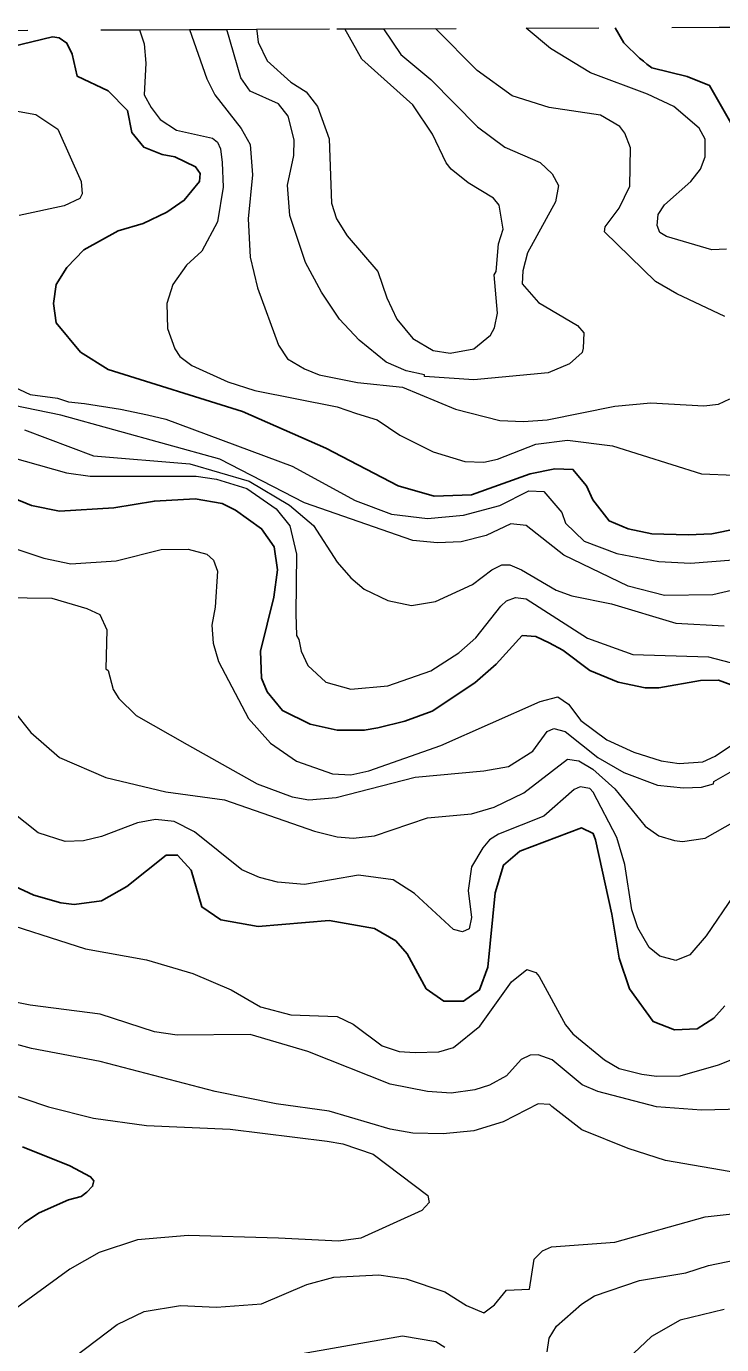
# Model space of a CAD drawing. Extents: x 423 to 448.8, y 7456.3 to 7484.
# Drawn here: x 429.902 to 430.855, y 7482.159 to 7483.966 of the extents above; entities that cross this region are included whole.
import ezdxf

# ---------------------------------------------------------------- set-up
doc = ezdxf.new("R2010")
doc.units = 0
doc.header["$LTSCALE"] = 0.032
doc.linetypes.add('SHORT_DASHED', pattern=[2.7, 1.5, -1.2])
for name, color, linetype, lineweight in [('1', 7, 'Continuous', 25), ('2', 7, 'Continuous', 13), ('22', 7, 'SHORT_DASHED', 13)]:
    doc.layers.add(name, color=color, linetype=linetype, lineweight=lineweight)

msp = doc.modelspace()

# ---------------------------------------------------------------- linework, layer by layer
at = {"layer": '1'}
for points in [[(431.0017, 7483.9654), (430.9929, 7483.9371), (430.9806, 7483.9201), (430.9504, 7483.8861), (430.9149, 7483.8374), (430.8978, 7483.8196), (430.8901, 7483.8172), (430.878, 7483.8221), (430.8692, 7483.8304), (430.8383, 7483.8846), (430.8074, 7483.8969), (430.7593, 7483.9089), (430.7525, 7483.9142), (430.7476, 7483.9183), (430.7424, 7483.9224), (430.7207, 7483.9433), (430.709, 7483.964)], [(429.839, 7483.9278), (429.9373, 7483.9513), (429.9465, 7483.9503), (429.9573, 7483.9429), (429.9643, 7483.9278), (429.9712, 7483.8977), (430.0138, 7483.8776), (430.0401, 7483.8505), (430.0462, 7483.8204), (430.0625, 7483.8002), (430.088, 7483.7902), (430.1051, 7483.7871), (430.1336, 7483.7731), (430.14, 7483.7641), (430.1391, 7483.753), (430.1182, 7483.7275), (430.0942, 7483.7113), (430.0617, 7483.6958), (430.0277, 7483.6857), (429.9805, 7483.6595), (429.9573, 7483.6355), (429.9426, 7483.6123), (429.9387, 7483.586), (429.9426, 7483.5597), (429.9759, 7483.5194), (430.0137, 7483.4955), (430.1979, 7483.4382), (430.3123, 7483.388), (430.4113, 7483.3361), (430.4608, 7483.3222), (430.5119, 7483.3238), (430.5923, 7483.3524), (430.6264, 7483.3593), (430.6511, 7483.3586), (430.6697, 7483.3362), (430.6782, 7483.3168), (430.7006, 7483.2882), (430.7269, 7483.2774), (430.7594, 7483.2704), (430.8089, 7483.2689), (430.8414, 7483.2704), (430.8754, 7483.2774)], [(429.883, 7483.3199), (429.9086, 7483.3091), (429.9473, 7483.3014), (430.0215, 7483.306), (430.0772, 7483.3153), (430.1329, 7483.3184), (430.17, 7483.3122), (430.1886, 7483.3029), (430.2241, 7483.2774), (430.2412, 7483.2526), (430.2458, 7483.2209), (430.2411, 7483.1838), (430.2226, 7483.1096), (430.2242, 7483.0724), (430.2319, 7483.0539), (430.2528, 7483.0283), (430.2907, 7483.0098), (430.3278, 7483.0013), (430.3649, 7483.0013), (430.3835, 7483.0044), (430.4206, 7483.0136), (430.4578, 7483.0276), (430.5165, 7483.0662), (430.5459, 7483.0918), (430.5815, 7483.1312), (430.6001, 7483.1297), (430.6186, 7483.1211), (430.6372, 7483.1111), (430.6743, 7483.0832), (430.713, 7483.067), (430.7501, 7483.0593), (430.7687, 7483.0593), (430.8259, 7483.0693), (430.8506, 7483.0701), (430.8816, 7483.0585)], [(430.317, 7482.7406), (430.3789, 7482.7298), (430.4082, 7482.7128), (430.4237, 7482.695), (430.45, 7482.647), (430.474, 7482.63), (430.5011, 7482.63), (430.5227, 7482.6455), (430.5343, 7482.6764), (430.5444, 7482.7785), (430.556, 7482.8164), (430.5784, 7482.8357), (430.6627, 7482.8674), (430.6789, 7482.8597), (430.682, 7482.8512), (430.7045, 7482.7491), (430.7145, 7482.6888), (430.7285, 7482.647), (430.761, 7482.6021), (430.7903, 7482.5905), (430.8213, 7482.5921), (430.8444, 7482.6068), (430.8591, 7482.6238)], [(429.8854, 7482.7878), (429.9117, 7482.7754), (429.9488, 7482.7646), (429.9674, 7482.7623), (430.0045, 7482.7677), (430.0393, 7482.787), (430.0934, 7482.8303), (430.1089, 7482.8303), (430.1275, 7482.8095), (430.1422, 7482.7592), (430.1685, 7482.7414), (430.2195, 7482.7321), (430.317, 7482.7406)], [(429.8962, 7482.4304), (429.9612, 7482.4042), (429.9898, 7482.3894), (429.9943, 7482.384), (429.9924, 7482.3765), (429.9844, 7482.3685), (429.9767, 7482.3624), (429.9596, 7482.3577), (429.9194, 7482.3399), (429.8993, 7482.3268), (429.8637, 7482.2943), (429.8034, 7482.2487), (429.6827, 7482.1806), (429.6224, 7482.1512)]]:
    msp.add_lwpolyline(points, dxfattribs=at)
at = {"layer": '2'}
for points in [[(430.057, 7483.9611), (430.0633, 7483.9418), (430.0656, 7483.9155), (430.0633, 7483.8722), (430.0726, 7483.8544), (430.0849, 7483.8382), (430.1074, 7483.8234), (430.1569, 7483.8126), (430.1638, 7483.8072), (430.1677, 7483.7979), (430.17, 7483.7794), (430.1716, 7483.7453), (430.1638, 7483.6981), (430.1422, 7483.6579), (430.1213, 7483.6386), (430.1027, 7483.6123), (430.0942, 7483.586), (430.095, 7483.552), (430.105, 7483.5241), (430.112, 7483.5133), (430.1283, 7483.5009), (430.1778, 7483.4785), (430.2149, 7483.4669), (430.3278, 7483.4444), (430.3541, 7483.4352), (430.3827, 7483.4267), (430.4136, 7483.4058), (430.4593, 7483.3826), (430.5026, 7483.3694), (430.5289, 7483.3686), (430.5475, 7483.3725), (430.6001, 7483.3934), (430.6434, 7483.3988), (430.7053, 7483.3911), (430.8274, 7483.3524), (430.8723, 7483.3509)], [(430.1254, 7483.9614), (430.1491, 7483.8938), (430.1599, 7483.8722), (430.1963, 7483.8258), (430.2087, 7483.8041), (430.2118, 7483.7624), (430.2056, 7483.702), (430.2086, 7483.6494), (430.2187, 7483.6077), (430.2474, 7483.5288), (430.2597, 7483.5102), (430.283, 7483.4963), (430.3031, 7483.4885), (430.3557, 7483.4777), (430.4175, 7483.4715), (430.4902, 7483.4413), (430.5506, 7483.4259), (430.5831, 7483.4243), (430.6155, 7483.4267), (430.7084, 7483.4452), (430.7579, 7483.4499), (430.8306, 7483.446), (430.8507, 7483.4483), (430.8661, 7483.4553)], [(430.3911, 7483.9626), (430.4152, 7483.9271), (430.4562, 7483.8931), (430.5204, 7483.8281), (430.5575, 7483.8002), (430.6063, 7483.7793), (430.6225, 7483.7639), (430.631, 7483.7476), (430.6271, 7483.7252), (430.5885, 7483.6556), (430.5823, 7483.6309), (430.5815, 7483.6131), (430.6039, 7483.5875), (430.6573, 7483.5558), (430.6658, 7483.5458), (430.665, 7483.5249), (430.6635, 7483.5187), (430.6465, 7483.5032), (430.6171, 7483.4908), (430.515, 7483.4816), (430.4477, 7483.4862), (430.4477, 7483.4885), (430.4222, 7483.4939), (430.3951, 7483.5056), (430.358, 7483.5357), (430.3309, 7483.5644), (430.3061, 7483.6015), (430.2845, 7483.6424), (430.2628, 7483.7067), (430.2597, 7483.7484), (430.2682, 7483.7887), (430.269, 7483.8103), (430.2605, 7483.8428), (430.2474, 7483.8598), (430.2087, 7483.8768), (430.1955, 7483.8954), (430.1767, 7483.9616)], [(430.2172, 7483.9618), (430.2175, 7483.9598), (430.2195, 7483.9441), (430.2319, 7483.9186), (430.2644, 7483.8892), (430.2852, 7483.876), (430.3007, 7483.8559), (430.317, 7483.8119), (430.3201, 7483.7237), (430.327, 7483.702), (430.3417, 7483.6788), (430.3835, 7483.6301), (430.3959, 7483.5937), (430.4098, 7483.5644), (430.4315, 7483.5381), (430.4593, 7483.5218), (430.4825, 7483.5179), (430.515, 7483.5241), (430.5382, 7483.5427), (430.5436, 7483.5527), (430.5475, 7483.5728), (430.5428, 7483.6254), (430.5459, 7483.6301), (430.549, 7483.668), (430.5552, 7483.6881), (430.5498, 7483.7206), (430.542, 7483.7306), (430.5073, 7483.7515), (430.484, 7483.7701), (430.4771, 7483.7786), (430.4585, 7483.818), (430.4315, 7483.8583), (430.3618, 7483.9209), (430.3384, 7483.9624)], [(430.8592, 7483.5682), (430.7934, 7483.5991), (430.764, 7483.6162), (430.6944, 7483.6842), (430.6952, 7483.6912), (430.7145, 7483.7167), (430.7292, 7483.7469), (430.73, 7483.7995), (430.7222, 7483.8196), (430.7153, 7483.8288), (430.689, 7483.8443), (430.6186, 7483.8544), (430.5676, 7483.8706), (430.5196, 7483.9054), (430.4626, 7483.9629)], [(430.8615, 7483.6603), (430.8414, 7483.6595), (430.7795, 7483.678), (430.7702, 7483.6834), (430.7663, 7483.6927), (430.7679, 7483.7082), (430.7764, 7483.7213), (430.8127, 7483.7531), (430.8259, 7483.77), (430.8321, 7483.7871), (430.8321, 7483.8111), (430.8243, 7483.8265), (430.7895, 7483.8559), (430.7532, 7483.8729), (430.6751, 7483.9023), (430.6202, 7483.9356), (430.5867, 7483.9635)], [(429.8405, 7483.8582), (429.9148, 7483.8451), (429.9449, 7483.825), (429.9767, 7483.7531), (429.9782, 7483.7361), (429.9751, 7483.7299), (429.9535, 7483.7198), (429.8916, 7483.7067)], [(429.8699, 7483.4785), (429.9071, 7483.4615), (429.9442, 7483.4561), (429.9595, 7483.4515), (429.9813, 7483.4491), (430.0308, 7483.4413), (430.0679, 7483.4336), (430.0927, 7483.4274), (430.2659, 7483.3632), (430.3526, 7483.316), (430.4021, 7483.2975), (430.4516, 7483.2913), (430.5011, 7483.2959), (430.5506, 7483.3091), (430.5907, 7483.3292), (430.6109, 7483.3284), (430.6356, 7483.2998), (430.641, 7483.2851), (430.6665, 7483.2604), (430.7114, 7483.2433), (430.7687, 7483.2325), (430.812, 7483.2302), (430.8708, 7483.2349)], [(430.9095, 7483.2023), (430.8429, 7483.1869), (430.7764, 7483.1861), (430.7269, 7483.1985), (430.6387, 7483.241), (430.5869, 7483.282), (430.566, 7483.2843), (430.532, 7483.2681), (430.498, 7483.2596), (430.4655, 7483.2581), (430.4315, 7483.2612), (430.283, 7483.3129), (430.1669, 7483.3725), (429.9488, 7483.4328), (429.8173, 7483.4599)], [(429.8993, 7483.4127), (429.9937, 7483.3771), (430.1259, 7483.3663), (430.207, 7483.3428), (430.2625, 7483.3098), (430.2955, 7483.282), (430.3278, 7483.2318), (430.3464, 7483.2101), (430.3649, 7483.1946), (430.3974, 7483.1791), (430.4299, 7483.1722), (430.4624, 7483.1776), (430.5134, 7483.2008), (430.5397, 7483.2209), (430.5537, 7483.2279), (430.5645, 7483.2279), (430.5807, 7483.2209), (430.6279, 7483.1931), (430.6496, 7483.1853), (430.7037, 7483.1745), (430.7919, 7483.1482), (430.8584, 7483.1444)], [(429.822, 7483.3918), (429.9566, 7483.354), (429.989, 7483.3493), (430.1344, 7483.3493), (430.1623, 7483.3454), (430.2041, 7483.3323), (430.2442, 7483.3045), (430.2628, 7483.2812), (430.2721, 7483.2426), (430.2713, 7483.1606), (430.2721, 7483.1312), (430.2752, 7483.1258), (430.2783, 7483.1096), (430.2876, 7483.0902), (430.3123, 7483.067), (430.3464, 7483.0577), (430.3974, 7483.0623), (430.4562, 7483.0825), (430.4948, 7483.1072), (430.5181, 7483.1281), (430.5521, 7483.1714), (430.5598, 7483.1784), (430.5722, 7483.183), (430.5869, 7483.1815), (430.6712, 7483.1273), (430.7331, 7483.1049), (430.8367, 7483.1018), (430.8878, 7483.0886)], [(429.8885, 7483.2495), (429.9256, 7483.2371), (429.9627, 7483.2294), (430.0246, 7483.2333), (430.0865, 7483.2488), (430.1236, 7483.2495), (430.1491, 7483.2425), (430.1584, 7483.2341), (430.1638, 7483.2194), (430.1607, 7483.1699), (430.1561, 7483.1451), (430.1576, 7483.1204), (430.1653, 7483.0956), (430.2063, 7483.0175), (430.2365, 7482.9835), (430.2721, 7482.9587), (430.3216, 7482.9417), (430.3464, 7482.9401), (430.3711, 7482.9456), (430.4701, 7482.9804), (430.6063, 7483.0407), (430.6302, 7483.0469), (430.6449, 7483.0369), (430.6619, 7483.0144), (430.6975, 7482.9881), (430.7347, 7482.9711), (430.7718, 7482.9595), (430.7965, 7482.9556), (430.829, 7482.9579), (430.846, 7482.9657), (430.8847, 7482.992)], [(429.7678, 7483.1846), (429.9364, 7483.1823), (429.9844, 7483.1683), (430.0022, 7483.1598), (430.0122, 7483.139), (430.0107, 7483.0856), (430.0138, 7483.0833), (430.0207, 7483.057), (430.0285, 7483.0446), (430.0524, 7483.0213), (430.1221, 7482.9819), (430.218, 7482.9278), (430.2659, 7482.91), (430.2891, 7482.9061), (430.3263, 7482.9092), (430.4346, 7482.937), (430.5289, 7482.9455), (430.5629, 7482.9517), (430.5962, 7482.9726), (430.6155, 7482.9997), (430.6248, 7483.0036), (430.6403, 7482.9997), (430.6851, 7482.9641), (430.7207, 7482.9432), (430.7671, 7482.9262), (430.8027, 7482.9223), (430.8275, 7482.9231), (430.8437, 7482.9278), (430.8444, 7482.9309), (430.87, 7482.9456)], [(429.8846, 7483.0276), (429.9078, 7482.9981), (429.9472, 7482.9641), (430.0107, 7482.9363), (430.0927, 7482.9169), (430.1731, 7482.9061), (430.2969, 7482.8628), (430.3278, 7482.8551), (430.3495, 7482.8535), (430.3789, 7482.8566), (430.4516, 7482.8814), (430.5119, 7482.8868), (430.5428, 7482.896), (430.5838, 7482.9154), (430.6434, 7482.9618), (430.6589, 7482.9595), (430.6782, 7482.9479), (430.7083, 7482.9208), (430.7501, 7482.8697), (430.7687, 7482.8566), (430.7903, 7482.8504), (430.8012, 7482.8489), (430.8321, 7482.8535), (430.887, 7482.8845)], [(430.8715, 7482.7754), (430.8336, 7482.7197), (430.8112, 7482.6934), (430.7919, 7482.6857), (430.7702, 7482.6919), (430.7555, 7482.7035), (430.74, 7482.7306), (430.7316, 7482.7553), (430.7223, 7482.8172), (430.7114, 7482.8543), (430.6789, 7482.9162), (430.6743, 7482.9216), (430.6611, 7482.9239), (430.6527, 7482.92), (430.6109, 7482.8837), (430.549, 7482.859), (430.5366, 7482.8512), (430.5274, 7482.8403), (430.5119, 7482.8141), (430.5072, 7482.7816), (430.5119, 7482.7445), (430.5088, 7482.729)], [(430.5088, 7482.729), (430.4995, 7482.7251), (430.4871, 7482.7282), (430.4337, 7482.7777), (430.4044, 7482.7963), (430.3572, 7482.8025), (430.283, 7482.7901), (430.2458, 7482.7932), (430.2211, 7482.7994), (430.1971, 7482.8102), (430.1321, 7482.862), (430.1043, 7482.876), (430.0788, 7482.8791), (430.054, 7482.8744), (430.0045, 7482.8558), (429.9798, 7482.8497), (429.955, 7482.8489), (429.9179, 7482.8605), (429.8823, 7482.8891)], [(429.8483, 7482.7445), (429.9828, 7482.7019), (430.0664, 7482.6865), (430.1298, 7482.6679), (430.1824, 7482.6455), (430.2226, 7482.6222), (430.2644, 7482.6114), (430.3278, 7482.6091), (430.3495, 7482.5983), (430.3896, 7482.5689), (430.4129, 7482.5611), (430.4346, 7482.5596), (430.467, 7482.5604), (430.4871, 7482.5665), (430.5235, 7482.5959), (430.5668, 7482.6563), (430.5877, 7482.6733), (430.6, 7482.6694), (430.6047, 7482.664), (430.641, 7482.5975), (430.6511, 7482.5852), (430.6944, 7482.5495), (430.7145, 7482.5379), (430.7455, 7482.5302), (430.7656, 7482.5271), (430.7981, 7482.5279), (430.8507, 7482.5426), (430.8816, 7482.555)], [(429.9071, 7482.6246), (429.8452, 7482.6369)], [(430.9002, 7482.4823), (430.8275, 7482.4807), (430.7656, 7482.4853), (430.6852, 7482.5063), (430.6635, 7482.5155), (430.6225, 7482.5496), (430.6032, 7482.5565), (430.5923, 7482.5558), (430.58, 7482.5503), (430.5598, 7482.5279), (430.5366, 7482.5147), (430.5165, 7482.5085), (430.4841, 7482.5039), (430.4516, 7482.5063), (430.4005, 7482.5163), (430.2876, 7482.5611), (430.2087, 7482.5844), (430.1082, 7482.5836), (430.0772, 7482.5882), (430.003, 7482.6122), (429.9071, 7482.6246)], [(430.8785, 7482.3941), (430.778, 7482.4119), (430.7269, 7482.4281), (430.6634, 7482.4537), (430.6219, 7482.4858), (430.6194, 7482.4885), (430.6032, 7482.4892), (430.5552, 7482.4645), (430.515, 7482.4521), (430.4732, 7482.4482), (430.4315, 7482.449), (430.4005, 7482.4544), (430.317, 7482.4792), (430.2443, 7482.4892), (430.1607, 7482.5063), (430.003, 7482.5472), (429.9086, 7482.565), (429.7972, 7482.5952)], [(429.7988, 7482.5302), (429.9318, 7482.4853), (429.9937, 7482.4699), (430.0664, 7482.4598), (430.1809, 7482.4544), (430.3139, 7482.4382), (430.3355, 7482.4343), (430.3773, 7482.4204), (430.4523, 7482.3639), (430.4539, 7482.3539), (430.4438, 7482.343), (430.3603, 7482.3052), (430.3294, 7482.3013), (430.2474, 7482.3052), (430.1236, 7482.309), (430.054, 7482.3028), (430.0014, 7482.2858), (429.9612, 7482.2626), (429.8204, 7482.1605)], [(429.9542, 7482.1326), (430.0262, 7482.1868), (430.0633, 7482.2046), (430.1128, 7482.2131), (430.1623, 7482.2108), (430.2242, 7482.2154), (430.286, 7482.2417), (430.3232, 7482.2518), (430.385, 7482.2549), (430.4222, 7482.2495), (430.4755, 7482.2316), (430.5049, 7482.2131), (430.5289, 7482.2031), (430.5436, 7482.2138), (430.5598, 7482.234), (430.5915, 7482.2355), (430.5977, 7482.2765), (430.6094, 7482.2881), (430.6217, 7482.2935), (430.7084, 7482.2997), (430.8321, 7482.3345)], [(430.8321, 7482.3345), (430.8816, 7482.3399)], [(430.6155, 7482.1497), (430.6186, 7482.1682), (430.6287, 7482.1845), (430.6627, 7482.2146), (430.6805, 7482.2262), (430.7424, 7482.2471), (430.8058, 7482.2579), (430.8367, 7482.268), (430.8878, 7482.2781)], [(430.8584, 7482.2077), (430.7981, 7482.193), (430.7586, 7482.1705), (430.7022, 7482.1172)], [(430.2644, 7482.1443), (430.4175, 7482.1713), (430.4631, 7482.1636), (430.4755, 7482.1559)]]:
    msp.add_lwpolyline(points, dxfattribs=at)
at = {"layer": '22'}
for points in [[(429.3437, 7483.9578), (429.8036, 7483.9599), (430.057, 7483.9611), (430.1254, 7483.9614), (430.1767, 7483.9616), (430.2172, 7483.9618)], [(430.2172, 7483.9618), (430.3275, 7483.9623), (430.3384, 7483.9624), (430.3911, 7483.9626), (430.5867, 7483.9635)], [(430.5867, 7483.9635), (430.8513, 7483.9647), (431.0017, 7483.9654), (431.0456, 7483.9656), (431.085, 7483.9658)]]:
    msp.add_lwpolyline(points, dxfattribs=at)

doc.saveas('drawing.dxf')
